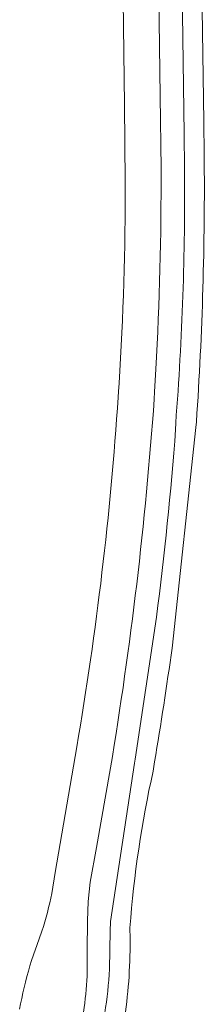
# Model space of a CAD drawing. Header units: metres. Extents: x 166325 to 190320, y 381923 to 404576.
# Tile 947 of 1056: x 181927 to 181961, y 384066 to 384244. Entities that reach past the tile are written whole.
import ezdxf

# ---------------------------------------------------------------- set-up
doc = ezdxf.new("R2010")
doc.units = ezdxf.units.M
doc.layers.add('B-WE-VH-VERHARDING_ASFALT-GV', color=8, linetype='Continuous', lineweight=18)

msp = doc.modelspace()

# ---------------------------------------------------------------- linework, layer by layer
at = {"layer": 'B-WE-VH-VERHARDING_ASFALT-GV', "flags": 128}
for points in [[(181953.092, 384217.218), (181952.917, 384230.355), (181949.775, 384465.606), (181949.868, 384469.174), (181950.31, 384472.715), (181950.524, 384474.186)], [(181953.092, 384217.218), (181952.917, 384230.355), (181949.775, 384465.606), (181949.868, 384469.174), (181950.31, 384472.715), (181950.524, 384474.186)], [(181943.265, 384463.178), (181944.99, 384342.683), (181946.423, 384228.829)], [(181943.265, 384463.178), (181944.99, 384342.683), (181946.423, 384228.829)], [(181954.045, 384463.061), (181954.072, 384461.049), (181955.896, 384323.599), (181957.272, 384223.53)], [(181954.045, 384463.061), (181954.072, 384461.049), (181955.896, 384323.599), (181957.272, 384223.53)], [(181960.93, 384219.767), (181960.843, 384225.772), (181959.433, 384323.571), (181957.686, 384452.747), (181957.607, 384458.622)], [(181960.93, 384219.767), (181960.843, 384225.772), (181959.433, 384323.571), (181957.686, 384452.747), (181957.607, 384458.622)], [(181946.423, 384228.829), (181946.599, 384214.861)], [(181946.423, 384228.829), (181946.599, 384214.861)], [(181957.272, 384223.53), (181957.358, 384217.295)], [(181957.272, 384223.53), (181957.358, 384217.295)], [(181951.922, 384176.81), (181952.157, 384180.883)], [(181951.922, 384176.81), (181952.157, 384180.883)], [(181945.46, 384178.345), (181945.363, 384176.828)], [(181945.46, 384178.345), (181945.363, 384176.828)], [(181945.363, 384176.828), (181945.3, 384175.847)], [(181945.363, 384176.828), (181945.3, 384175.847)], [(181951.844, 384175.459), (181951.922, 384176.81)], [(181951.844, 384175.459), (181951.922, 384176.81)], [(181955.086, 384130.327), (181959.403, 384170.317)], [(181955.086, 384130.327), (181959.403, 384170.317)], [(181955.758, 384171.131), (181955.729, 384169.961)], [(181955.758, 384171.131), (181955.729, 384169.961)], [(181959.403, 384170.317), (181959.517, 384171.373)], [(181959.403, 384170.317), (181959.517, 384171.373)], [(181952.255, 384135.937), (181948.371, 384110.198), (181948.264, 384109.489), (181943.929, 384080.763), (181943.881, 384080.196), (181943.834, 384079.629), (181943.827, 384079.078)], [(181952.255, 384135.937), (181948.371, 384110.198), (181948.264, 384109.489), (181943.929, 384080.763), (181943.881, 384080.196), (181943.834, 384079.629), (181943.827, 384079.078)], [(181937.787, 384112.417), (181933.882, 384089.64)], [(181937.787, 384112.417), (181933.882, 384089.64)], [(181951.652, 384108.019), (181951.903, 384109.734)], [(181951.652, 384108.019), (181951.903, 384109.734)], [(181941.339, 384094.222), (181943.901, 384108.608)], [(181941.339, 384094.222), (181943.901, 384108.608)], [(181939.646, 384070.897), (181939.687, 384075.525), (181939.735, 384080.905), (181939.832, 384084.403), (181940.21, 384087.882), (181941.339, 384094.222)], [(181939.646, 384070.897), (181939.687, 384075.525), (181939.735, 384080.905), (181939.832, 384084.403), (181940.21, 384087.882), (181941.339, 384094.222)], [(181933.882, 384089.64), (181933.237, 384085.875)], [(181933.882, 384089.64), (181933.237, 384085.875)], [(181943.827, 384079.078), (181943.739, 384072.158)], [(181943.827, 384079.078), (181943.739, 384072.158)], [(181947.445, 384079.084), (181947.435, 384079.637)], [(181947.445, 384079.084), (181947.435, 384079.637)], [(181947.46, 384078.229), (181947.445, 384079.084)], [(181947.46, 384078.229), (181947.445, 384079.084)], [(181930.948, 384077.638), (181929.572, 384073.716)], [(181930.948, 384077.638), (181929.572, 384073.716)], [(181931.445, 384079.055), (181930.948, 384077.638)], [(181931.445, 384079.055), (181930.948, 384077.638)], [(181927.574, 384065.842), (181927.406, 384064.879)], [(181927.574, 384065.842), (181927.406, 384064.879)]]:
    msp.add_lwpolyline(points, dxfattribs=at)
at = {"layer": 'B-WE-VH-VERHARDING_ASFALT-GV'}
for points in [[(181959.517, 384171.373, 0.0194036), (181960.93, 384219.767)], [(181959.517, 384171.373, 0.0194036), (181960.93, 384219.767)], [(181952.157, 384180.883, 0.0143935), (181953.092, 384217.218)], [(181952.157, 384180.883, 0.0143935), (181953.092, 384217.218)], [(181957.358, 384217.295, -0.0213152), (181955.758, 384171.131)], [(181957.358, 384217.295, -0.0213152), (181955.758, 384171.131)], [(181946.599, 384214.861, -0.0158013), (181945.46, 384178.345)], [(181946.599, 384214.861, -0.0158013), (181945.46, 384178.345)], [(181945.3, 384175.847, -0.0258082), (181937.787, 384112.417)], [(181945.3, 384175.847, -0.0258082), (181937.787, 384112.417)], [(181943.901, 384108.608, 0.0237991), (181951.844, 384175.459)], [(181943.901, 384108.608, 0.0237991), (181951.844, 384175.459)], [(181955.729, 384169.961, -0.0136975), (181952.255, 384135.937)], [(181955.729, 384169.961, -0.0136975), (181952.255, 384135.937)], [(181951.903, 384109.734, 0.007819), (181955.086, 384130.327)], [(181951.903, 384109.734, 0.007819), (181955.086, 384130.327)], [(181947.435, 384079.637, -0.036044), (181951.652, 384108.019)], [(181947.435, 384079.637, -0.036044), (181951.652, 384108.019)], [(181933.237, 384085.875, -0.0281363), (181931.445, 384079.055)], [(181933.237, 384085.875, -0.0281363), (181931.445, 384079.055)], [(181946.513, 384063.476, 0.0389755), (181947.46, 384078.229)], [(181946.513, 384063.476, 0.0389755), (181947.46, 384078.229)], [(181929.572, 384073.716, 0.0291991), (181927.574, 384065.842)], [(181929.572, 384073.716, 0.0291991), (181927.574, 384065.842)], [(181943.739, 384072.158, -0.0263027), (181942.856, 384064.213)], [(181943.739, 384072.158, -0.0263027), (181942.856, 384064.213)], [(181938.993, 384064.359, 0.0264716), (181939.646, 384070.897)], [(181938.993, 384064.359, 0.0264716), (181939.646, 384070.897)]]:
    msp.add_lwpolyline(points, format="xyb", dxfattribs=at)

doc.saveas('drawing.dxf')
